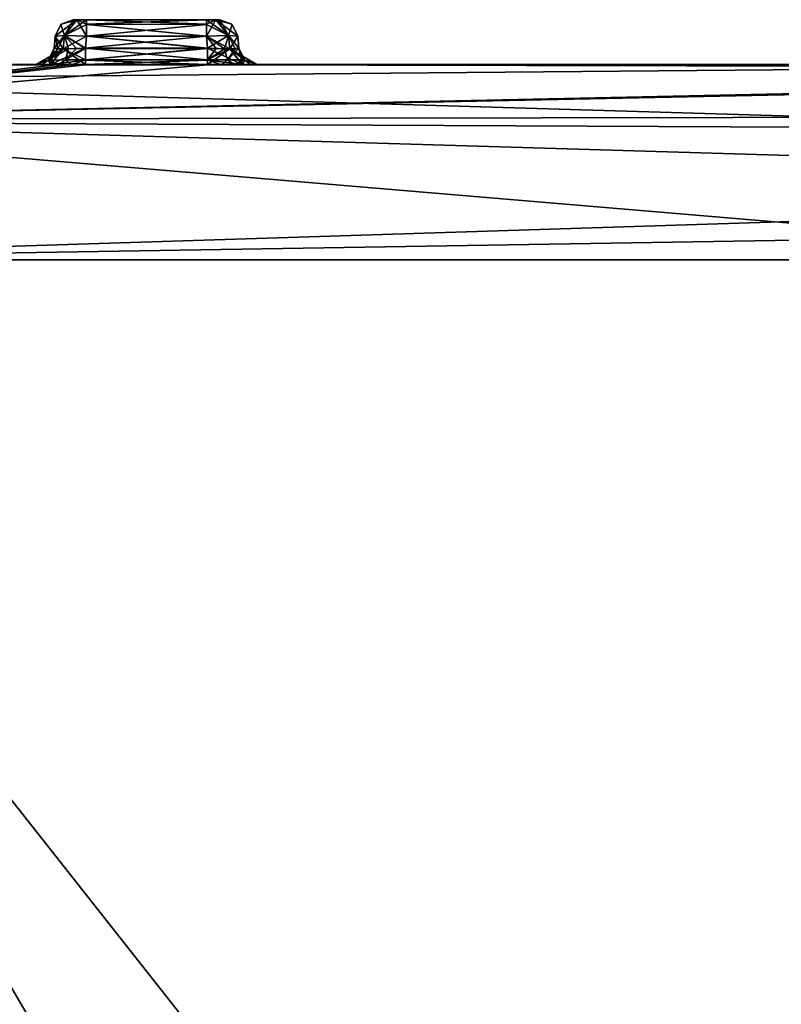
# Model space of a CAD drawing. Header units: inches. Extents: x -10 to 10, y -2.3 to 4.3.
# Tile 627 of 656: x -3.9 to -3.1, y 1.8 to 2.8. Entities that reach past the tile are written whole.
import ezdxf

# ---------------------------------------------------------------- set-up
doc = ezdxf.new("R2010")
doc.units = ezdxf.units.IN
doc.header["$LTSCALE"] = 65.185185
doc.header["$MEASUREMENT"] = 0
for name, color, linetype in [('11522', 7, 'CONTINUOUS'), ('11530', 7, 'CONTINUOUS'), ('11680', 7, 'CONTINUOUS'), ('11790', 7, 'CONTINUOUS'), ('11798', 7, 'CONTINUOUS'), ('11799', 7, 'CONTINUOUS'), ('11800', 7, 'CONTINUOUS'), ('11801', 7, 'CONTINUOUS'), ('11802', 7, 'CONTINUOUS'), ('11803', 7, 'CONTINUOUS'), ('11804', 7, 'CONTINUOUS'), ('11805', 7, 'CONTINUOUS'), ('11806', 7, 'CONTINUOUS'), ('11807', 7, 'CONTINUOUS'), ('11808', 7, 'CONTINUOUS'), ('11809', 7, 'CONTINUOUS'), ('11810', 7, 'CONTINUOUS'), ('11811', 7, 'CONTINUOUS'), ('11812', 7, 'CONTINUOUS'), ('11813', 7, 'CONTINUOUS'), ('11814', 7, 'CONTINUOUS'), ('11815', 7, 'CONTINUOUS'), ('11816', 7, 'CONTINUOUS'), ('11817', 7, 'CONTINUOUS'), ('11818', 7, 'CONTINUOUS'), ('11819', 7, 'CONTINUOUS'), ('11820', 7, 'CONTINUOUS'), ('11821', 7, 'CONTINUOUS'), ('11822', 7, 'CONTINUOUS'), ('11823', 7, 'CONTINUOUS'), ('11824', 7, 'CONTINUOUS'), ('11825', 7, 'CONTINUOUS'), ('12071', 7, 'CONTINUOUS'), ('12072', 7, 'CONTINUOUS'), ('12073', 7, 'CONTINUOUS'), ('12074', 7, 'CONTINUOUS'), ('12075', 7, 'CONTINUOUS'), ('12076', 7, 'CONTINUOUS'), ('12077', 7, 'CONTINUOUS'), ('12078', 7, 'CONTINUOUS'), ('12079', 7, 'CONTINUOUS'), ('12080', 7, 'CONTINUOUS'), ('12081', 7, 'CONTINUOUS'), ('12082', 7, 'CONTINUOUS'), ('12083', 7, 'CONTINUOUS'), ('12084', 7, 'CONTINUOUS'), ('12085', 7, 'CONTINUOUS'), ('12086', 7, 'CONTINUOUS'), ('12087', 7, 'CONTINUOUS'), ('12088', 7, 'CONTINUOUS'), ('12089', 7, 'CONTINUOUS'), ('12090', 7, 'CONTINUOUS'), ('12091', 7, 'CONTINUOUS'), ('12092', 7, 'CONTINUOUS'), ('12093', 7, 'CONTINUOUS'), ('12094', 7, 'CONTINUOUS'), ('12095', 7, 'CONTINUOUS')]:
    doc.layers.add(name, color=color, linetype=linetype)

msp = doc.modelspace()

# ---------------------------------------------------------------- linework, layer by layer
at = {"layer": '11522', "linetype": 'Continuous'}
for points in [[(-3.6346, 0.2565, 5.4199), (-4.3994, 2.5779, 5.501), (-3.6154, 0.2565, 5.4199), (-3.6346, 0.2565, 5.4199)], [(-3.6154, 0.2565, 5.4199), (-4.3994, 2.5779, 5.501), (-3.4072, 0.1723, 5.417), (-3.6154, 0.2565, 5.4199)], [(-3.9343, -0.0331, 5.4098), (-4.3994, 2.5779, 5.501), (-3.8428, 0.1723, 5.417), (-3.9343, -0.0331, 5.4098)], [(-3.8428, 0.1723, 5.417), (-4.3994, 2.5779, 5.501), (-3.6346, 0.2565, 5.4199), (-3.8428, 0.1723, 5.417)], [(-4.3994, 2.5779, 5.501), (-2.6777, -0.3617, 5.3984), (-3.4072, 0.1723, 5.417), (-4.3994, 2.5779, 5.501)], [(-2.575, 2.5779, 5.501), (-2.6777, -0.3617, 5.3984), (-4.3994, 2.5779, 5.501), (-2.575, 2.5779, 5.501)]]:
    msp.add_3dface(points, dxfattribs=at)
at = {"layer": '11530', "linetype": 'Continuous'}
for points in [[(-4.3993, 2.795, 5.7259), (-2.5658, 2.7937, 5.7015), (-4.3994, 2.7776, 5.639), (-4.3993, 2.795, 5.7259)], [(-2.5658, 2.7937, 5.7015), (-2.5688, 2.7232, 5.561), (-4.3994, 2.7776, 5.639), (-2.5658, 2.7937, 5.7015)], [(-2.5647, 2.795, 5.7259), (-2.5655, 2.7947, 5.7137), (-4.3993, 2.795, 5.7259), (-2.5647, 2.795, 5.7259)], [(-2.5655, 2.7947, 5.7137), (-2.5658, 2.7937, 5.7015), (-4.3993, 2.795, 5.7259), (-2.5655, 2.7947, 5.7137)], [(-4.3994, 2.7776, 5.639), (-2.5688, 2.7232, 5.561), (-4.3994, 2.7318, 5.5695), (-4.3994, 2.7776, 5.639)], [(-2.5688, 2.7232, 5.561), (-2.575, 2.5779, 5.501), (-4.3994, 2.7318, 5.5695), (-2.5688, 2.7232, 5.561)], [(-2.575, 2.5779, 5.501), (-4.3994, 2.5779, 5.501), (-4.3994, 2.7318, 5.5695), (-2.575, 2.5779, 5.501)]]:
    msp.add_3dface(points, dxfattribs=at)
at = {"layer": '11680', "linetype": 'Continuous'}
for points in [[(-3.8724, 2.795, 9.3241), (-3.8909, 2.795, 9.3043), (-4.3993, 2.795, 9.3241), (-3.8724, 2.795, 9.3241)], [(-3.8909, 2.795, 9.3043), (-3.8977, 2.795, 9.2779), (-4.3993, 2.795, 9.3241), (-3.8909, 2.795, 9.3043)], [(-3.8977, 2.795, 8.5221), (-4.3993, 2.795, 5.7259), (-3.8977, 2.795, 8.5379), (-3.8977, 2.795, 8.5221)], [(-3.8816, 2.795, 8.4833), (-4.3993, 2.795, 5.7259), (-3.8977, 2.795, 8.5221), (-3.8816, 2.795, 8.4833)], [(-3.8429, 2.795, 8.4673), (-4.3993, 2.795, 5.7259), (-3.8816, 2.795, 8.4833), (-3.8429, 2.795, 8.4673)], [(-3.6683, 2.795, 8.4834), (-4.3993, 2.795, 5.7259), (-3.7071, 2.795, 8.4673), (-3.6683, 2.795, 8.4834)], [(-3.6523, 2.795, 8.5221), (-4.3993, 2.795, 5.7259), (-3.6683, 2.795, 8.4834), (-3.6523, 2.795, 8.5221)], [(-4.3993, 2.795, 5.7259), (-3.8977, 2.795, 9.2621), (-3.8977, 2.795, 8.5379), (-4.3993, 2.795, 5.7259)], [(-3.8977, 2.795, 9.2779), (-4.3993, 2.795, 5.7259), (-4.3993, 2.795, 9.3241), (-3.8977, 2.795, 9.2779)], [(-3.8977, 2.795, 9.2621), (-4.3993, 2.795, 5.7259), (-3.8977, 2.795, 9.2779), (-3.8977, 2.795, 9.2621)], [(-3.7071, 2.795, 8.4673), (-4.3993, 2.795, 5.7259), (-3.8429, 2.795, 8.4673), (-3.7071, 2.795, 8.4673)], [(-2.5647, 2.795, 5.7259), (-4.3993, 2.795, 5.7259), (-3.6523, 2.795, 8.5221), (-2.5647, 2.795, 5.7259)], [(-3.8977, 2.795, 8.5379), (-3.8816, 2.795, 9.2233), (-3.8817, 2.795, 8.5766), (-3.8977, 2.795, 8.5379)], [(-3.8977, 2.795, 9.2621), (-3.8816, 2.795, 9.2233), (-3.8977, 2.795, 8.5379), (-3.8977, 2.795, 9.2621)], [(-3.8817, 2.795, 8.5766), (-3.8429, 2.795, 9.2073), (-3.8429, 2.795, 8.5927), (-3.8817, 2.795, 8.5766)], [(-3.8816, 2.795, 9.2233), (-3.8429, 2.795, 9.2073), (-3.8817, 2.795, 8.5766), (-3.8816, 2.795, 9.2233)], [(-3.8429, 2.795, 8.5927), (-3.7071, 2.795, 9.2073), (-3.7071, 2.795, 8.5927), (-3.8429, 2.795, 8.5927)], [(-3.8429, 2.795, 9.2073), (-3.7071, 2.795, 9.2073), (-3.8429, 2.795, 8.5927), (-3.8429, 2.795, 9.2073)], [(-3.7071, 2.795, 8.5927), (-3.6683, 2.795, 9.2234), (-3.6684, 2.795, 8.5767), (-3.7071, 2.795, 8.5927)], [(-3.7071, 2.795, 9.2073), (-3.6683, 2.795, 9.2234), (-3.7071, 2.795, 8.5927), (-3.7071, 2.795, 9.2073)], [(-3.6776, 2.795, 9.3241), (-1.6839, 2.795, 9.3241), (-3.6591, 2.795, 9.3043), (-3.6776, 2.795, 9.3241)], [(-3.6523, 2.795, 9.2621), (-3.6523, 2.795, 8.5379), (-3.6684, 2.795, 8.5767), (-3.6523, 2.795, 9.2621)], [(-3.6683, 2.795, 9.2234), (-3.6523, 2.795, 9.2621), (-3.6684, 2.795, 8.5767), (-3.6683, 2.795, 9.2234)], [(-3.6591, 2.795, 9.3043), (-1.6839, 2.795, 9.3241), (-3.6523, 2.795, 9.2779), (-3.6591, 2.795, 9.3043)], [(-3.6523, 2.795, 8.5379), (-1.6839, 2.795, 9.3241), (-3.6523, 2.795, 8.5221), (-3.6523, 2.795, 8.5379)], [(-3.6523, 2.795, 9.2621), (-1.6839, 2.795, 9.3241), (-3.6523, 2.795, 8.5379), (-3.6523, 2.795, 9.2621)], [(-3.6523, 2.795, 9.2779), (-1.6839, 2.795, 9.3241), (-3.6523, 2.795, 9.2621), (-3.6523, 2.795, 9.2779)], [(-1.6839, 2.795, 9.3241), (-2.5647, 2.795, 5.7259), (-3.6523, 2.795, 8.5221), (-1.6839, 2.795, 9.3241)]]:
    msp.add_3dface(points, dxfattribs=at)
at = {"layer": '11790', "linetype": 'Continuous'}
for points in [[(-4.3994, 2.5779, 9.549), (-4.502, -0.3622, 9.6517), (-3.446, 1.3701, 9.5912), (-4.3994, 2.5779, 9.549)], [(-1.8665, 2.5779, 9.549), (-4.3994, 2.5779, 9.549), (-3.446, 1.3701, 9.5912), (-1.8665, 2.5779, 9.549)], [(-3.0188, 1.6828, 9.5803), (-1.8665, 2.5779, 9.549), (-3.446, 1.3701, 9.5912), (-3.0188, 1.6828, 9.5803)]]:
    msp.add_3dface(points, dxfattribs=at)
at = {"layer": '11798', "linetype": 'Continuous'}
for points in [[(-3.8724, 2.795, 9.3241), (-4.3994, 2.734, 9.4782), (-3.8583, 2.7949, 9.33), (-3.8724, 2.795, 9.3241)], [(-3.8724, 2.795, 9.3241), (-4.3993, 2.795, 9.3241), (-4.3994, 2.734, 9.4782), (-3.8724, 2.795, 9.3241)], [(-3.8429, 2.7949, 9.332), (-4.3994, 2.734, 9.4782), (-3.7071, 2.7949, 9.332), (-3.8429, 2.7949, 9.332)], [(-3.8583, 2.7949, 9.33), (-4.3994, 2.734, 9.4782), (-3.8429, 2.7949, 9.332), (-3.8583, 2.7949, 9.33)], [(-4.3994, 2.734, 9.4782), (-1.7547, 2.7907, 9.368), (-3.7071, 2.7949, 9.332), (-4.3994, 2.734, 9.4782)], [(-3.7071, 2.7949, 9.332), (-1.6839, 2.795, 9.3241), (-3.6917, 2.7949, 9.33), (-3.7071, 2.7949, 9.332)], [(-1.7547, 2.7907, 9.368), (-1.6839, 2.795, 9.3241), (-3.7071, 2.7949, 9.332), (-1.7547, 2.7907, 9.368)], [(-1.6839, 2.795, 9.3241), (-3.6776, 2.795, 9.3241), (-3.6917, 2.7949, 9.33), (-1.6839, 2.795, 9.3241)], [(-4.3994, 2.734, 9.4782), (-1.7678, 2.788, 9.3797), (-1.7547, 2.7907, 9.368), (-4.3994, 2.734, 9.4782)], [(-4.3994, 2.734, 9.4782), (-1.8468, 2.7385, 9.4733), (-1.7678, 2.788, 9.3797), (-4.3994, 2.734, 9.4782)], [(-4.3994, 2.734, 9.4782), (-1.8683, 2.6585, 9.531), (-1.8468, 2.7385, 9.4733), (-4.3994, 2.734, 9.4782)], [(-4.3994, 2.734, 9.4782), (-4.3994, 2.5779, 9.549), (-1.8683, 2.6585, 9.531), (-4.3994, 2.734, 9.4782)], [(-4.3994, 2.5779, 9.549), (-1.867, 2.619, 9.5437), (-1.8683, 2.6585, 9.531), (-4.3994, 2.5779, 9.549)], [(-4.3994, 2.5779, 9.549), (-1.8665, 2.5779, 9.549), (-1.867, 2.619, 9.5437), (-4.3994, 2.5779, 9.549)]]:
    msp.add_3dface(points, dxfattribs=at)
at = {"layer": '11799', "linetype": 'Continuous'}
for points in [[(-3.8527, 2.8128, 9.3114), (-3.8652, 2.8002, 9.3128), (-3.8429, 2.8131, 9.3128), (-3.8527, 2.8128, 9.3114)], [(-3.8429, 2.8131, 9.3128), (-3.8652, 2.8002, 9.3128), (-3.8429, 2.8005, 9.3188), (-3.8429, 2.8131, 9.3128)], [(-3.8617, 2.8126, 9.3074), (-3.8652, 2.8002, 9.3128), (-3.8527, 2.8128, 9.3114), (-3.8617, 2.8126, 9.3074)], [(-3.8724, 2.795, 9.3241), (-3.8583, 2.7949, 9.33), (-3.8652, 2.8002, 9.3128), (-3.8724, 2.795, 9.3241)], [(-3.8652, 2.8002, 9.3128), (-3.8583, 2.7949, 9.33), (-3.8429, 2.8005, 9.3188), (-3.8652, 2.8002, 9.3128)], [(-3.8583, 2.7949, 9.33), (-3.8429, 2.7949, 9.332), (-3.8429, 2.8005, 9.3188), (-3.8583, 2.7949, 9.33)]]:
    msp.add_3dface(points, dxfattribs=at)
at = {"layer": '11800', "linetype": 'Continuous'}
for points in [[(-3.8778, 2.8133, 9.2779), (-3.8844, 2.8001, 9.2779), (-3.8735, 2.8126, 9.2948), (-3.8778, 2.8133, 9.2779)], [(-3.8652, 2.8002, 9.3128), (-3.8617, 2.8126, 9.3074), (-3.8844, 2.8001, 9.2779), (-3.8652, 2.8002, 9.3128)], [(-3.8844, 2.8001, 9.2779), (-3.8617, 2.8126, 9.3074), (-3.8735, 2.8126, 9.2948), (-3.8844, 2.8001, 9.2779)], [(-3.8977, 2.795, 9.2779), (-3.8909, 2.795, 9.3043), (-3.8844, 2.8001, 9.2779), (-3.8977, 2.795, 9.2779)], [(-3.8909, 2.795, 9.3043), (-3.8724, 2.795, 9.3241), (-3.8844, 2.8001, 9.2779), (-3.8909, 2.795, 9.3043)], [(-3.8724, 2.795, 9.3241), (-3.8652, 2.8002, 9.3128), (-3.8844, 2.8001, 9.2779), (-3.8724, 2.795, 9.3241)]]:
    msp.add_3dface(points, dxfattribs=at)
at = {"layer": '11801', "linetype": 'Continuous'}
for points in [[(-3.8844, 2.8001, 9.2779), (-3.8778, 2.8133, 9.2779), (-3.884, 2.8004, 9.2621), (-3.8844, 2.8001, 9.2779)], [(-3.884, 2.8004, 9.2621), (-3.8778, 2.8133, 9.2779), (-3.8778, 2.8133, 9.2621), (-3.884, 2.8004, 9.2621)], [(-3.8977, 2.795, 9.2621), (-3.8844, 2.8001, 9.2779), (-3.884, 2.8004, 9.2621), (-3.8977, 2.795, 9.2621)], [(-3.8977, 2.795, 9.2621), (-3.8977, 2.795, 9.2779), (-3.8844, 2.8001, 9.2779), (-3.8977, 2.795, 9.2621)]]:
    msp.add_3dface(points, dxfattribs=at)
at = {"layer": '11802', "linetype": 'Continuous'}
for points in [[(-3.8977, 2.795, 9.2621), (-3.884, 2.8004, 9.2621), (-3.8676, 2.8126, 9.2373), (-3.8977, 2.795, 9.2621)], [(-3.8816, 2.795, 9.2233), (-3.8977, 2.795, 9.2621), (-3.8676, 2.8126, 9.2373), (-3.8816, 2.795, 9.2233)], [(-3.884, 2.8004, 9.2621), (-3.8778, 2.8133, 9.2621), (-3.8676, 2.8126, 9.2373), (-3.884, 2.8004, 9.2621)], [(-3.8429, 2.8133, 9.2272), (-3.8816, 2.795, 9.2233), (-3.8676, 2.8126, 9.2373), (-3.8429, 2.8133, 9.2272)], [(-3.8429, 2.8001, 9.2206), (-3.8816, 2.795, 9.2233), (-3.8429, 2.8133, 9.2272), (-3.8429, 2.8001, 9.2206)], [(-3.8429, 2.795, 9.2073), (-3.8816, 2.795, 9.2233), (-3.8429, 2.8001, 9.2206), (-3.8429, 2.795, 9.2073)]]:
    msp.add_3dface(points, dxfattribs=at)
at = {"layer": '11803', "linetype": 'Continuous'}
for points in [[(-3.7071, 2.8004, 9.221), (-3.8429, 2.8133, 9.2272), (-3.7071, 2.8133, 9.2272), (-3.7071, 2.8004, 9.221)], [(-3.8429, 2.8001, 9.2206), (-3.8429, 2.8133, 9.2272), (-3.7071, 2.8004, 9.221), (-3.8429, 2.8001, 9.2206)], [(-3.7071, 2.795, 9.2073), (-3.8429, 2.8001, 9.2206), (-3.7071, 2.8004, 9.221), (-3.7071, 2.795, 9.2073)], [(-3.7071, 2.795, 9.2073), (-3.8429, 2.795, 9.2073), (-3.8429, 2.8001, 9.2206), (-3.7071, 2.795, 9.2073)]]:
    msp.add_3dface(points, dxfattribs=at)
at = {"layer": '11804', "linetype": 'Continuous'}
for points in [[(-3.7071, 2.8004, 9.221), (-3.7071, 2.8133, 9.2272), (-3.6823, 2.8126, 9.2374), (-3.7071, 2.8004, 9.221)], [(-3.7071, 2.795, 9.2073), (-3.7071, 2.8004, 9.221), (-3.6823, 2.8126, 9.2374), (-3.7071, 2.795, 9.2073)], [(-3.6683, 2.795, 9.2234), (-3.7071, 2.795, 9.2073), (-3.6823, 2.8126, 9.2374), (-3.6683, 2.795, 9.2234)], [(-3.6722, 2.8133, 9.2621), (-3.6683, 2.795, 9.2234), (-3.6823, 2.8126, 9.2374), (-3.6722, 2.8133, 9.2621)], [(-3.6656, 2.8001, 9.2621), (-3.6683, 2.795, 9.2234), (-3.6722, 2.8133, 9.2621), (-3.6656, 2.8001, 9.2621)], [(-3.6523, 2.795, 9.2621), (-3.6683, 2.795, 9.2234), (-3.6656, 2.8001, 9.2621), (-3.6523, 2.795, 9.2621)]]:
    msp.add_3dface(points, dxfattribs=at)
at = {"layer": '11805', "linetype": 'Continuous'}
for points in [[(-3.666, 2.8004, 9.2779), (-3.6722, 2.8133, 9.2621), (-3.6722, 2.8133, 9.2779), (-3.666, 2.8004, 9.2779)], [(-3.6656, 2.8001, 9.2621), (-3.6722, 2.8133, 9.2621), (-3.666, 2.8004, 9.2779), (-3.6656, 2.8001, 9.2621)], [(-3.6523, 2.795, 9.2779), (-3.6656, 2.8001, 9.2621), (-3.666, 2.8004, 9.2779), (-3.6523, 2.795, 9.2779)], [(-3.6523, 2.795, 9.2779), (-3.6523, 2.795, 9.2621), (-3.6656, 2.8001, 9.2621), (-3.6523, 2.795, 9.2779)]]:
    msp.add_3dface(points, dxfattribs=at)
at = {"layer": '11806', "linetype": 'Continuous'}
for points in [[(-3.6883, 2.8126, 9.3074), (-3.6848, 2.8002, 9.3128), (-3.6765, 2.8126, 9.2948), (-3.6883, 2.8126, 9.3074)], [(-3.6848, 2.8002, 9.3128), (-3.6722, 2.8133, 9.2779), (-3.6765, 2.8126, 9.2948), (-3.6848, 2.8002, 9.3128)], [(-3.666, 2.8004, 9.2779), (-3.6722, 2.8133, 9.2779), (-3.6848, 2.8002, 9.3128), (-3.666, 2.8004, 9.2779)], [(-3.6776, 2.795, 9.3241), (-3.666, 2.8004, 9.2779), (-3.6848, 2.8002, 9.3128), (-3.6776, 2.795, 9.3241)], [(-3.6776, 2.795, 9.3241), (-3.6591, 2.795, 9.3043), (-3.666, 2.8004, 9.2779), (-3.6776, 2.795, 9.3241)], [(-3.6591, 2.795, 9.3043), (-3.6523, 2.795, 9.2779), (-3.666, 2.8004, 9.2779), (-3.6591, 2.795, 9.3043)]]:
    msp.add_3dface(points, dxfattribs=at)
at = {"layer": '11807', "linetype": 'Continuous'}
for points in [[(-3.7071, 2.8131, 9.3128), (-3.7071, 2.8002, 9.3191), (-3.6973, 2.8128, 9.3114), (-3.7071, 2.8131, 9.3128)], [(-3.7071, 2.8002, 9.3191), (-3.6883, 2.8126, 9.3074), (-3.6973, 2.8128, 9.3114), (-3.7071, 2.8002, 9.3191)], [(-3.6848, 2.8002, 9.3128), (-3.6883, 2.8126, 9.3074), (-3.7071, 2.8002, 9.3191), (-3.6848, 2.8002, 9.3128)], [(-3.6917, 2.7949, 9.33), (-3.6848, 2.8002, 9.3128), (-3.7071, 2.8002, 9.3191), (-3.6917, 2.7949, 9.33)], [(-3.7071, 2.7949, 9.332), (-3.6917, 2.7949, 9.33), (-3.7071, 2.8002, 9.3191), (-3.7071, 2.7949, 9.332)], [(-3.6917, 2.7949, 9.33), (-3.6776, 2.795, 9.3241), (-3.6848, 2.8002, 9.3128), (-3.6917, 2.7949, 9.33)]]:
    msp.add_3dface(points, dxfattribs=at)
at = {"layer": '11808', "linetype": 'Continuous'}
for points in [[(-3.8429, 2.8131, 9.3128), (-3.8429, 2.8005, 9.3188), (-3.7071, 2.8131, 9.3128), (-3.8429, 2.8131, 9.3128)], [(-3.8429, 2.8005, 9.3188), (-3.7071, 2.8002, 9.3191), (-3.7071, 2.8131, 9.3128), (-3.8429, 2.8005, 9.3188)], [(-3.8429, 2.8005, 9.3188), (-3.8429, 2.7949, 9.332), (-3.7071, 2.8002, 9.3191), (-3.8429, 2.8005, 9.3188)], [(-3.8429, 2.7949, 9.332), (-3.7071, 2.7949, 9.332), (-3.7071, 2.8002, 9.3191), (-3.8429, 2.7949, 9.332)]]:
    msp.add_3dface(points, dxfattribs=at)
at = {"layer": '11809', "linetype": 'Continuous'}
for points in [[(-3.8429, 2.8131, 9.3128), (-3.7071, 2.8131, 9.3128), (-3.8417, 2.8267, 9.3116), (-3.8429, 2.8131, 9.3128)], [(-3.7071, 2.8131, 9.3128), (-3.7083, 2.8267, 9.3116), (-3.8417, 2.8267, 9.3116), (-3.7071, 2.8131, 9.3128)]]:
    msp.add_3dface(points, dxfattribs=at)
at = {"layer": '11810', "linetype": 'Continuous'}
for points in [[(-3.7083, 2.8396, 9.3054), (-3.7083, 2.845, 9.2917), (-3.8417, 2.8399, 9.305), (-3.7083, 2.8396, 9.3054)], [(-3.7083, 2.845, 9.2917), (-3.8417, 2.845, 9.2917), (-3.8417, 2.8399, 9.305), (-3.7083, 2.845, 9.2917)], [(-3.8417, 2.8267, 9.3116), (-3.7083, 2.8396, 9.3054), (-3.8417, 2.8399, 9.305), (-3.8417, 2.8267, 9.3116)], [(-3.8417, 2.8267, 9.3116), (-3.7083, 2.8267, 9.3116), (-3.7083, 2.8396, 9.3054), (-3.8417, 2.8267, 9.3116)]]:
    msp.add_3dface(points, dxfattribs=at)
at = {"layer": '11811', "linetype": 'Continuous'}
for points in [[(-3.8567, 2.845, 9.2633), (-3.8523, 2.845, 9.2873), (-3.8523, 2.845, 9.2527), (-3.8567, 2.845, 9.2633)], [(-3.8567, 2.845, 9.2767), (-3.8523, 2.845, 9.2873), (-3.8567, 2.845, 9.2633), (-3.8567, 2.845, 9.2767)], [(-3.8523, 2.845, 9.2873), (-3.8417, 2.845, 9.2917), (-3.8523, 2.845, 9.2527), (-3.8523, 2.845, 9.2873)], [(-3.8523, 2.845, 9.2527), (-3.8417, 2.845, 9.2917), (-3.8417, 2.845, 9.2483), (-3.8523, 2.845, 9.2527)], [(-3.8417, 2.845, 9.2483), (-3.7083, 2.845, 9.2917), (-3.7083, 2.845, 9.2483), (-3.8417, 2.845, 9.2483)], [(-3.8417, 2.845, 9.2917), (-3.7083, 2.845, 9.2917), (-3.8417, 2.845, 9.2483), (-3.8417, 2.845, 9.2917)], [(-3.7083, 2.845, 9.2483), (-3.6977, 2.845, 9.2873), (-3.6977, 2.845, 9.2527), (-3.7083, 2.845, 9.2483)], [(-3.7083, 2.845, 9.2917), (-3.6977, 2.845, 9.2873), (-3.7083, 2.845, 9.2483), (-3.7083, 2.845, 9.2917)], [(-3.6977, 2.845, 9.2527), (-3.6933, 2.845, 9.2767), (-3.6933, 2.845, 9.2633), (-3.6977, 2.845, 9.2527)], [(-3.6977, 2.845, 9.2873), (-3.6933, 2.845, 9.2767), (-3.6977, 2.845, 9.2527), (-3.6977, 2.845, 9.2873)]]:
    msp.add_3dface(points, dxfattribs=at)
at = {"layer": '11812', "linetype": 'Continuous'}
for points in [[(-3.6977, 2.845, 9.2873), (-3.7083, 2.845, 9.2917), (-3.6837, 2.8275, 9.3013), (-3.6977, 2.845, 9.2873)], [(-3.7083, 2.845, 9.2917), (-3.7083, 2.8396, 9.3054), (-3.6837, 2.8275, 9.3013), (-3.7083, 2.845, 9.2917)], [(-3.7083, 2.8396, 9.3054), (-3.7083, 2.8267, 9.3116), (-3.6837, 2.8275, 9.3013), (-3.7083, 2.8396, 9.3054)], [(-3.6734, 2.8267, 9.2767), (-3.6977, 2.845, 9.2873), (-3.6837, 2.8275, 9.3013), (-3.6734, 2.8267, 9.2767)], [(-3.68, 2.8399, 9.2767), (-3.6977, 2.845, 9.2873), (-3.6734, 2.8267, 9.2767), (-3.68, 2.8399, 9.2767)], [(-3.6933, 2.845, 9.2767), (-3.6977, 2.845, 9.2873), (-3.68, 2.8399, 9.2767), (-3.6933, 2.845, 9.2767)]]:
    msp.add_3dface(points, dxfattribs=at)
at = {"layer": '11813', "linetype": 'Continuous'}
for points in [[(-3.6933, 2.845, 9.2633), (-3.68, 2.8399, 9.2767), (-3.6796, 2.8396, 9.2633), (-3.6933, 2.845, 9.2633)], [(-3.6933, 2.845, 9.2633), (-3.6933, 2.845, 9.2767), (-3.68, 2.8399, 9.2767), (-3.6933, 2.845, 9.2633)], [(-3.68, 2.8399, 9.2767), (-3.6734, 2.8267, 9.2767), (-3.6796, 2.8396, 9.2633), (-3.68, 2.8399, 9.2767)], [(-3.6796, 2.8396, 9.2633), (-3.6734, 2.8267, 9.2767), (-3.6734, 2.8267, 9.2633), (-3.6796, 2.8396, 9.2633)]]:
    msp.add_3dface(points, dxfattribs=at)
at = {"layer": '11814', "linetype": 'Continuous'}
for points in [[(-3.7083, 2.8399, 9.235), (-3.6977, 2.845, 9.2527), (-3.7083, 2.8267, 9.2284), (-3.7083, 2.8399, 9.235)], [(-3.7083, 2.845, 9.2483), (-3.6977, 2.845, 9.2527), (-3.7083, 2.8399, 9.235), (-3.7083, 2.845, 9.2483)], [(-3.7083, 2.8267, 9.2284), (-3.6977, 2.845, 9.2527), (-3.6837, 2.8275, 9.2387), (-3.7083, 2.8267, 9.2284)], [(-3.6977, 2.845, 9.2527), (-3.6933, 2.845, 9.2633), (-3.6837, 2.8275, 9.2387), (-3.6977, 2.845, 9.2527)], [(-3.6933, 2.845, 9.2633), (-3.6796, 2.8396, 9.2633), (-3.6837, 2.8275, 9.2387), (-3.6933, 2.845, 9.2633)], [(-3.6796, 2.8396, 9.2633), (-3.6734, 2.8267, 9.2633), (-3.6837, 2.8275, 9.2387), (-3.6796, 2.8396, 9.2633)]]:
    msp.add_3dface(points, dxfattribs=at)
at = {"layer": '11815', "linetype": 'Continuous'}
for points in [[(-3.8417, 2.845, 9.2483), (-3.7083, 2.8399, 9.235), (-3.8417, 2.8396, 9.2346), (-3.8417, 2.845, 9.2483)], [(-3.8417, 2.845, 9.2483), (-3.7083, 2.845, 9.2483), (-3.7083, 2.8399, 9.235), (-3.8417, 2.845, 9.2483)], [(-3.7083, 2.8399, 9.235), (-3.7083, 2.8267, 9.2284), (-3.8417, 2.8396, 9.2346), (-3.7083, 2.8399, 9.235)], [(-3.8417, 2.8396, 9.2346), (-3.7083, 2.8267, 9.2284), (-3.8417, 2.8267, 9.2284), (-3.8417, 2.8396, 9.2346)]]:
    msp.add_3dface(points, dxfattribs=at)
at = {"layer": '11816', "linetype": 'Continuous'}
for points in [[(-3.8766, 2.8267, 9.2633), (-3.8523, 2.845, 9.2527), (-3.8663, 2.8275, 9.2387), (-3.8766, 2.8267, 9.2633)], [(-3.87, 2.8399, 9.2633), (-3.8523, 2.845, 9.2527), (-3.8766, 2.8267, 9.2633), (-3.87, 2.8399, 9.2633)], [(-3.8567, 2.845, 9.2633), (-3.8523, 2.845, 9.2527), (-3.87, 2.8399, 9.2633), (-3.8567, 2.845, 9.2633)], [(-3.8417, 2.845, 9.2483), (-3.8417, 2.8396, 9.2346), (-3.8663, 2.8275, 9.2387), (-3.8417, 2.845, 9.2483)], [(-3.8523, 2.845, 9.2527), (-3.8417, 2.845, 9.2483), (-3.8663, 2.8275, 9.2387), (-3.8523, 2.845, 9.2527)], [(-3.8417, 2.8396, 9.2346), (-3.8417, 2.8267, 9.2284), (-3.8663, 2.8275, 9.2387), (-3.8417, 2.8396, 9.2346)]]:
    msp.add_3dface(points, dxfattribs=at)
at = {"layer": '11817', "linetype": 'Continuous'}
for points in [[(-3.87, 2.8399, 9.2633), (-3.8766, 2.8267, 9.2633), (-3.8704, 2.8396, 9.2767), (-3.87, 2.8399, 9.2633)], [(-3.8704, 2.8396, 9.2767), (-3.8766, 2.8267, 9.2633), (-3.8766, 2.8267, 9.2767), (-3.8704, 2.8396, 9.2767)], [(-3.8567, 2.845, 9.2767), (-3.87, 2.8399, 9.2633), (-3.8704, 2.8396, 9.2767), (-3.8567, 2.845, 9.2767)], [(-3.8567, 2.845, 9.2767), (-3.8567, 2.845, 9.2633), (-3.87, 2.8399, 9.2633), (-3.8567, 2.845, 9.2767)]]:
    msp.add_3dface(points, dxfattribs=at)
at = {"layer": '11818', "linetype": 'Continuous'}
for points in [[(-3.8704, 2.8396, 9.2767), (-3.8766, 2.8267, 9.2767), (-3.8663, 2.8275, 9.3013), (-3.8704, 2.8396, 9.2767)], [(-3.8567, 2.845, 9.2767), (-3.8704, 2.8396, 9.2767), (-3.8663, 2.8275, 9.3013), (-3.8567, 2.845, 9.2767)], [(-3.8523, 2.845, 9.2873), (-3.8567, 2.845, 9.2767), (-3.8663, 2.8275, 9.3013), (-3.8523, 2.845, 9.2873)], [(-3.8417, 2.8267, 9.3116), (-3.8523, 2.845, 9.2873), (-3.8663, 2.8275, 9.3013), (-3.8417, 2.8267, 9.3116)], [(-3.8417, 2.8399, 9.305), (-3.8417, 2.845, 9.2917), (-3.8523, 2.845, 9.2873), (-3.8417, 2.8399, 9.305)], [(-3.8417, 2.8267, 9.3116), (-3.8417, 2.8399, 9.305), (-3.8523, 2.845, 9.2873), (-3.8417, 2.8267, 9.3116)]]:
    msp.add_3dface(points, dxfattribs=at)
at = {"layer": '11819', "linetype": 'Continuous'}
for points in [[(-3.8778, 2.8133, 9.2779), (-3.8735, 2.8126, 9.2948), (-3.8766, 2.8267, 9.2767), (-3.8778, 2.8133, 9.2779)], [(-3.8766, 2.8267, 9.2767), (-3.8735, 2.8126, 9.2948), (-3.8663, 2.8275, 9.3013), (-3.8766, 2.8267, 9.2767)], [(-3.8735, 2.8126, 9.2948), (-3.8617, 2.8126, 9.3074), (-3.8663, 2.8275, 9.3013), (-3.8735, 2.8126, 9.2948)], [(-3.8429, 2.8131, 9.3128), (-3.8417, 2.8267, 9.3116), (-3.8663, 2.8275, 9.3013), (-3.8429, 2.8131, 9.3128)], [(-3.8617, 2.8126, 9.3074), (-3.8527, 2.8128, 9.3114), (-3.8663, 2.8275, 9.3013), (-3.8617, 2.8126, 9.3074)], [(-3.8527, 2.8128, 9.3114), (-3.8429, 2.8131, 9.3128), (-3.8663, 2.8275, 9.3013), (-3.8527, 2.8128, 9.3114)]]:
    msp.add_3dface(points, dxfattribs=at)
at = {"layer": '11820', "linetype": 'Continuous'}
for points in [[(-3.8778, 2.8133, 9.2621), (-3.8778, 2.8133, 9.2779), (-3.8766, 2.8267, 9.2633), (-3.8778, 2.8133, 9.2621)], [(-3.8766, 2.8267, 9.2633), (-3.8778, 2.8133, 9.2779), (-3.8766, 2.8267, 9.2767), (-3.8766, 2.8267, 9.2633)]]:
    msp.add_3dface(points, dxfattribs=at)
at = {"layer": '11821', "linetype": 'Continuous'}
for points in [[(-3.8676, 2.8126, 9.2373), (-3.8778, 2.8133, 9.2621), (-3.8663, 2.8275, 9.2387), (-3.8676, 2.8126, 9.2373)], [(-3.8778, 2.8133, 9.2621), (-3.8766, 2.8267, 9.2633), (-3.8663, 2.8275, 9.2387), (-3.8778, 2.8133, 9.2621)], [(-3.8417, 2.8267, 9.2284), (-3.8676, 2.8126, 9.2373), (-3.8663, 2.8275, 9.2387), (-3.8417, 2.8267, 9.2284)], [(-3.8429, 2.8133, 9.2272), (-3.8676, 2.8126, 9.2373), (-3.8417, 2.8267, 9.2284), (-3.8429, 2.8133, 9.2272)]]:
    msp.add_3dface(points, dxfattribs=at)
at = {"layer": '11822', "linetype": 'Continuous'}
for points in [[(-3.7071, 2.8133, 9.2272), (-3.8429, 2.8133, 9.2272), (-3.7083, 2.8267, 9.2284), (-3.7071, 2.8133, 9.2272)], [(-3.7083, 2.8267, 9.2284), (-3.8429, 2.8133, 9.2272), (-3.8417, 2.8267, 9.2284), (-3.7083, 2.8267, 9.2284)]]:
    msp.add_3dface(points, dxfattribs=at)
at = {"layer": '11823', "linetype": 'Continuous'}
for points in [[(-3.7071, 2.8133, 9.2272), (-3.7083, 2.8267, 9.2284), (-3.6837, 2.8275, 9.2387), (-3.7071, 2.8133, 9.2272)], [(-3.6823, 2.8126, 9.2374), (-3.7071, 2.8133, 9.2272), (-3.6837, 2.8275, 9.2387), (-3.6823, 2.8126, 9.2374)], [(-3.6734, 2.8267, 9.2633), (-3.6823, 2.8126, 9.2374), (-3.6837, 2.8275, 9.2387), (-3.6734, 2.8267, 9.2633)], [(-3.6722, 2.8133, 9.2621), (-3.6823, 2.8126, 9.2374), (-3.6734, 2.8267, 9.2633), (-3.6722, 2.8133, 9.2621)]]:
    msp.add_3dface(points, dxfattribs=at)
at = {"layer": '11824', "linetype": 'Continuous'}
for points in [[(-3.6734, 2.8267, 9.2767), (-3.6722, 2.8133, 9.2621), (-3.6734, 2.8267, 9.2633), (-3.6734, 2.8267, 9.2767)], [(-3.6722, 2.8133, 9.2779), (-3.6722, 2.8133, 9.2621), (-3.6734, 2.8267, 9.2767), (-3.6722, 2.8133, 9.2779)]]:
    msp.add_3dface(points, dxfattribs=at)
at = {"layer": '11825', "linetype": 'Continuous'}
for points in [[(-3.7083, 2.8267, 9.3116), (-3.6883, 2.8126, 9.3074), (-3.6837, 2.8275, 9.3013), (-3.7083, 2.8267, 9.3116)], [(-3.7071, 2.8131, 9.3128), (-3.6973, 2.8128, 9.3114), (-3.7083, 2.8267, 9.3116), (-3.7071, 2.8131, 9.3128)], [(-3.6973, 2.8128, 9.3114), (-3.6883, 2.8126, 9.3074), (-3.7083, 2.8267, 9.3116), (-3.6973, 2.8128, 9.3114)], [(-3.6883, 2.8126, 9.3074), (-3.6765, 2.8126, 9.2948), (-3.6837, 2.8275, 9.3013), (-3.6883, 2.8126, 9.3074)], [(-3.6722, 2.8133, 9.2779), (-3.6734, 2.8267, 9.2767), (-3.6837, 2.8275, 9.3013), (-3.6722, 2.8133, 9.2779)], [(-3.6765, 2.8126, 9.2948), (-3.6722, 2.8133, 9.2779), (-3.6837, 2.8275, 9.3013), (-3.6765, 2.8126, 9.2948)]]:
    msp.add_3dface(points, dxfattribs=at)
at = {"layer": '12071', "linetype": 'Continuous'}
for points in [[(-3.7071, 2.8001, 8.5794), (-3.6684, 2.795, 8.5767), (-3.7071, 2.8133, 8.5728), (-3.7071, 2.8001, 8.5794)], [(-3.7071, 2.8133, 8.5728), (-3.6684, 2.795, 8.5767), (-3.6824, 2.8126, 8.5627), (-3.7071, 2.8133, 8.5728)], [(-3.6722, 2.8133, 8.5379), (-3.6824, 2.8126, 8.5627), (-3.666, 2.8004, 8.5379), (-3.6722, 2.8133, 8.5379)], [(-3.6824, 2.8126, 8.5627), (-3.6523, 2.795, 8.5379), (-3.666, 2.8004, 8.5379), (-3.6824, 2.8126, 8.5627)], [(-3.6684, 2.795, 8.5767), (-3.6523, 2.795, 8.5379), (-3.6824, 2.8126, 8.5627), (-3.6684, 2.795, 8.5767)], [(-3.7071, 2.795, 8.5927), (-3.6684, 2.795, 8.5767), (-3.7071, 2.8001, 8.5794), (-3.7071, 2.795, 8.5927)]]:
    msp.add_3dface(points, dxfattribs=at)
at = {"layer": '12072', "linetype": 'Continuous'}
for points in [[(-3.7071, 2.8001, 8.5794), (-3.7071, 2.8133, 8.5728), (-3.8429, 2.8004, 8.579), (-3.7071, 2.8001, 8.5794)], [(-3.8429, 2.8004, 8.579), (-3.7071, 2.8133, 8.5728), (-3.8429, 2.8133, 8.5728), (-3.8429, 2.8004, 8.579)], [(-3.8429, 2.795, 8.5927), (-3.7071, 2.8001, 8.5794), (-3.8429, 2.8004, 8.579), (-3.8429, 2.795, 8.5927)], [(-3.8429, 2.795, 8.5927), (-3.7071, 2.795, 8.5927), (-3.7071, 2.8001, 8.5794), (-3.8429, 2.795, 8.5927)]]:
    msp.add_3dface(points, dxfattribs=at)
at = {"layer": '12073', "linetype": 'Continuous'}
for points in [[(-3.8844, 2.8001, 8.5379), (-3.8817, 2.795, 8.5766), (-3.8778, 2.8133, 8.5379), (-3.8844, 2.8001, 8.5379)], [(-3.8778, 2.8133, 8.5379), (-3.8817, 2.795, 8.5766), (-3.8677, 2.8126, 8.5626), (-3.8778, 2.8133, 8.5379)], [(-3.8817, 2.795, 8.5766), (-3.8429, 2.795, 8.5927), (-3.8677, 2.8126, 8.5626), (-3.8817, 2.795, 8.5766)], [(-3.8429, 2.8004, 8.579), (-3.8429, 2.8133, 8.5728), (-3.8677, 2.8126, 8.5626), (-3.8429, 2.8004, 8.579)], [(-3.8429, 2.795, 8.5927), (-3.8429, 2.8004, 8.579), (-3.8677, 2.8126, 8.5626), (-3.8429, 2.795, 8.5927)], [(-3.8977, 2.795, 8.5379), (-3.8817, 2.795, 8.5766), (-3.8844, 2.8001, 8.5379), (-3.8977, 2.795, 8.5379)]]:
    msp.add_3dface(points, dxfattribs=at)
at = {"layer": '12074', "linetype": 'Continuous'}
for points in [[(-3.8844, 2.8001, 8.5379), (-3.8778, 2.8133, 8.5379), (-3.884, 2.8004, 8.5221), (-3.8844, 2.8001, 8.5379)], [(-3.884, 2.8004, 8.5221), (-3.8778, 2.8133, 8.5379), (-3.8778, 2.8133, 8.5221), (-3.884, 2.8004, 8.5221)], [(-3.8977, 2.795, 8.5221), (-3.8844, 2.8001, 8.5379), (-3.884, 2.8004, 8.5221), (-3.8977, 2.795, 8.5221)], [(-3.8977, 2.795, 8.5221), (-3.8977, 2.795, 8.5379), (-3.8844, 2.8001, 8.5379), (-3.8977, 2.795, 8.5221)]]:
    msp.add_3dface(points, dxfattribs=at)
at = {"layer": '12075', "linetype": 'Continuous'}
for points in [[(-3.8977, 2.795, 8.5221), (-3.884, 2.8004, 8.5221), (-3.8676, 2.8126, 8.4973), (-3.8977, 2.795, 8.5221)], [(-3.8816, 2.795, 8.4833), (-3.8977, 2.795, 8.5221), (-3.8676, 2.8126, 8.4973), (-3.8816, 2.795, 8.4833)], [(-3.884, 2.8004, 8.5221), (-3.8778, 2.8133, 8.5221), (-3.8676, 2.8126, 8.4973), (-3.884, 2.8004, 8.5221)], [(-3.8429, 2.8133, 8.4872), (-3.8816, 2.795, 8.4833), (-3.8676, 2.8126, 8.4973), (-3.8429, 2.8133, 8.4872)], [(-3.8429, 2.8001, 8.4806), (-3.8816, 2.795, 8.4833), (-3.8429, 2.8133, 8.4872), (-3.8429, 2.8001, 8.4806)], [(-3.8429, 2.795, 8.4673), (-3.8816, 2.795, 8.4833), (-3.8429, 2.8001, 8.4806), (-3.8429, 2.795, 8.4673)]]:
    msp.add_3dface(points, dxfattribs=at)
at = {"layer": '12076', "linetype": 'Continuous'}
for points in [[(-3.7071, 2.8004, 8.481), (-3.8429, 2.8133, 8.4872), (-3.7071, 2.8133, 8.4872), (-3.7071, 2.8004, 8.481)], [(-3.8429, 2.8001, 8.4806), (-3.8429, 2.8133, 8.4872), (-3.7071, 2.8004, 8.481), (-3.8429, 2.8001, 8.4806)], [(-3.7071, 2.795, 8.4673), (-3.8429, 2.8001, 8.4806), (-3.7071, 2.8004, 8.481), (-3.7071, 2.795, 8.4673)], [(-3.7071, 2.795, 8.4673), (-3.8429, 2.795, 8.4673), (-3.8429, 2.8001, 8.4806), (-3.7071, 2.795, 8.4673)]]:
    msp.add_3dface(points, dxfattribs=at)
at = {"layer": '12077', "linetype": 'Continuous'}
for points in [[(-3.7071, 2.8004, 8.481), (-3.7071, 2.8133, 8.4872), (-3.6823, 2.8126, 8.4974), (-3.7071, 2.8004, 8.481)], [(-3.7071, 2.795, 8.4673), (-3.7071, 2.8004, 8.481), (-3.6823, 2.8126, 8.4974), (-3.7071, 2.795, 8.4673)], [(-3.6683, 2.795, 8.4834), (-3.7071, 2.795, 8.4673), (-3.6823, 2.8126, 8.4974), (-3.6683, 2.795, 8.4834)], [(-3.6722, 2.8133, 8.5221), (-3.6683, 2.795, 8.4834), (-3.6823, 2.8126, 8.4974), (-3.6722, 2.8133, 8.5221)], [(-3.6656, 2.8001, 8.5221), (-3.6683, 2.795, 8.4834), (-3.6722, 2.8133, 8.5221), (-3.6656, 2.8001, 8.5221)], [(-3.6523, 2.795, 8.5221), (-3.6683, 2.795, 8.4834), (-3.6656, 2.8001, 8.5221), (-3.6523, 2.795, 8.5221)]]:
    msp.add_3dface(points, dxfattribs=at)
at = {"layer": '12078', "linetype": 'Continuous'}
for points in [[(-3.666, 2.8004, 8.5379), (-3.6656, 2.8001, 8.5221), (-3.6722, 2.8133, 8.5221), (-3.666, 2.8004, 8.5379)], [(-3.6722, 2.8133, 8.5379), (-3.666, 2.8004, 8.5379), (-3.6722, 2.8133, 8.5221), (-3.6722, 2.8133, 8.5379)], [(-3.666, 2.8004, 8.5379), (-3.6523, 2.795, 8.5379), (-3.6656, 2.8001, 8.5221), (-3.666, 2.8004, 8.5379)], [(-3.6523, 2.795, 8.5379), (-3.6523, 2.795, 8.5221), (-3.6656, 2.8001, 8.5221), (-3.6523, 2.795, 8.5379)]]:
    msp.add_3dface(points, dxfattribs=at)
at = {"layer": '12079', "linetype": 'Continuous'}
for points in [[(-3.6722, 2.8133, 8.5221), (-3.6734, 2.8267, 8.5233), (-3.6734, 2.8267, 8.5367), (-3.6722, 2.8133, 8.5221)], [(-3.6722, 2.8133, 8.5379), (-3.6722, 2.8133, 8.5221), (-3.6734, 2.8267, 8.5367), (-3.6722, 2.8133, 8.5379)]]:
    msp.add_3dface(points, dxfattribs=at)
at = {"layer": '12080', "linetype": 'Continuous'}
for points in [[(-3.6796, 2.8396, 8.5233), (-3.6933, 2.845, 8.5233), (-3.68, 2.8399, 8.5367), (-3.6796, 2.8396, 8.5233)], [(-3.6933, 2.845, 8.5233), (-3.6933, 2.845, 8.5367), (-3.68, 2.8399, 8.5367), (-3.6933, 2.845, 8.5233)], [(-3.6734, 2.8267, 8.5367), (-3.6796, 2.8396, 8.5233), (-3.68, 2.8399, 8.5367), (-3.6734, 2.8267, 8.5367)], [(-3.6734, 2.8267, 8.5367), (-3.6734, 2.8267, 8.5233), (-3.6796, 2.8396, 8.5233), (-3.6734, 2.8267, 8.5367)]]:
    msp.add_3dface(points, dxfattribs=at)
at = {"layer": '12081', "linetype": 'Continuous'}
for points in [[(-3.8567, 2.845, 8.5367), (-3.8523, 2.845, 8.5473), (-3.8567, 2.845, 8.5233), (-3.8567, 2.845, 8.5367)], [(-3.8567, 2.845, 8.5233), (-3.8523, 2.845, 8.5473), (-3.8523, 2.845, 8.5127), (-3.8567, 2.845, 8.5233)], [(-3.8523, 2.845, 8.5473), (-3.8417, 2.845, 8.5517), (-3.8523, 2.845, 8.5127), (-3.8523, 2.845, 8.5473)], [(-3.8523, 2.845, 8.5127), (-3.8417, 2.845, 8.5517), (-3.8417, 2.845, 8.5083), (-3.8523, 2.845, 8.5127)], [(-3.8417, 2.845, 8.5083), (-3.7083, 2.845, 8.5517), (-3.7083, 2.845, 8.5083), (-3.8417, 2.845, 8.5083)], [(-3.8417, 2.845, 8.5517), (-3.7083, 2.845, 8.5517), (-3.8417, 2.845, 8.5083), (-3.8417, 2.845, 8.5517)], [(-3.7083, 2.845, 8.5083), (-3.6977, 2.845, 8.5473), (-3.6977, 2.845, 8.5127), (-3.7083, 2.845, 8.5083)], [(-3.7083, 2.845, 8.5517), (-3.6977, 2.845, 8.5473), (-3.7083, 2.845, 8.5083), (-3.7083, 2.845, 8.5517)], [(-3.6977, 2.845, 8.5473), (-3.6933, 2.845, 8.5367), (-3.6977, 2.845, 8.5127), (-3.6977, 2.845, 8.5473)], [(-3.6933, 2.845, 8.5367), (-3.6933, 2.845, 8.5233), (-3.6977, 2.845, 8.5127), (-3.6933, 2.845, 8.5367)]]:
    msp.add_3dface(points, dxfattribs=at)
at = {"layer": '12082', "linetype": 'Continuous'}
for points in [[(-3.6837, 2.8275, 8.5613), (-3.7083, 2.845, 8.5517), (-3.7083, 2.8396, 8.5654), (-3.6837, 2.8275, 8.5613)], [(-3.6977, 2.845, 8.5473), (-3.7083, 2.845, 8.5517), (-3.6837, 2.8275, 8.5613), (-3.6977, 2.845, 8.5473)], [(-3.7083, 2.8267, 8.5716), (-3.6837, 2.8275, 8.5613), (-3.7083, 2.8396, 8.5654), (-3.7083, 2.8267, 8.5716)], [(-3.68, 2.8399, 8.5367), (-3.6933, 2.845, 8.5367), (-3.6977, 2.845, 8.5473), (-3.68, 2.8399, 8.5367)], [(-3.6734, 2.8267, 8.5367), (-3.68, 2.8399, 8.5367), (-3.6977, 2.845, 8.5473), (-3.6734, 2.8267, 8.5367)], [(-3.6734, 2.8267, 8.5367), (-3.6977, 2.845, 8.5473), (-3.6837, 2.8275, 8.5613), (-3.6734, 2.8267, 8.5367)]]:
    msp.add_3dface(points, dxfattribs=at)
at = {"layer": '12083', "linetype": 'Continuous'}
for points in [[(-3.6824, 2.8126, 8.5627), (-3.6837, 2.8275, 8.5613), (-3.7083, 2.8267, 8.5716), (-3.6824, 2.8126, 8.5627)], [(-3.7071, 2.8133, 8.5728), (-3.6824, 2.8126, 8.5627), (-3.7083, 2.8267, 8.5716), (-3.7071, 2.8133, 8.5728)], [(-3.6722, 2.8133, 8.5379), (-3.6734, 2.8267, 8.5367), (-3.6837, 2.8275, 8.5613), (-3.6722, 2.8133, 8.5379)], [(-3.6824, 2.8126, 8.5627), (-3.6722, 2.8133, 8.5379), (-3.6837, 2.8275, 8.5613), (-3.6824, 2.8126, 8.5627)]]:
    msp.add_3dface(points, dxfattribs=at)
at = {"layer": '12084', "linetype": 'Continuous'}
for points in [[(-3.8429, 2.8133, 8.5728), (-3.7071, 2.8133, 8.5728), (-3.8417, 2.8267, 8.5716), (-3.8429, 2.8133, 8.5728)], [(-3.7071, 2.8133, 8.5728), (-3.7083, 2.8267, 8.5716), (-3.8417, 2.8267, 8.5716), (-3.7071, 2.8133, 8.5728)]]:
    msp.add_3dface(points, dxfattribs=at)
at = {"layer": '12085', "linetype": 'Continuous'}
for points in [[(-3.7083, 2.8396, 8.5654), (-3.7083, 2.845, 8.5517), (-3.8417, 2.8399, 8.565), (-3.7083, 2.8396, 8.5654)], [(-3.7083, 2.845, 8.5517), (-3.8417, 2.845, 8.5517), (-3.8417, 2.8399, 8.565), (-3.7083, 2.845, 8.5517)], [(-3.8417, 2.8267, 8.5716), (-3.7083, 2.8396, 8.5654), (-3.8417, 2.8399, 8.565), (-3.8417, 2.8267, 8.5716)], [(-3.7083, 2.8267, 8.5716), (-3.7083, 2.8396, 8.5654), (-3.8417, 2.8267, 8.5716), (-3.7083, 2.8267, 8.5716)]]:
    msp.add_3dface(points, dxfattribs=at)
at = {"layer": '12086', "linetype": 'Continuous'}
for points in [[(-3.8766, 2.8267, 8.5367), (-3.8663, 2.8275, 8.5613), (-3.8704, 2.8396, 8.5367), (-3.8766, 2.8267, 8.5367)], [(-3.8663, 2.8275, 8.5613), (-3.8567, 2.845, 8.5367), (-3.8704, 2.8396, 8.5367), (-3.8663, 2.8275, 8.5613)], [(-3.8417, 2.8267, 8.5716), (-3.8523, 2.845, 8.5473), (-3.8663, 2.8275, 8.5613), (-3.8417, 2.8267, 8.5716)], [(-3.8523, 2.845, 8.5473), (-3.8567, 2.845, 8.5367), (-3.8663, 2.8275, 8.5613), (-3.8523, 2.845, 8.5473)], [(-3.8523, 2.845, 8.5473), (-3.8417, 2.8267, 8.5716), (-3.8417, 2.8399, 8.565), (-3.8523, 2.845, 8.5473)], [(-3.8417, 2.845, 8.5517), (-3.8523, 2.845, 8.5473), (-3.8417, 2.8399, 8.565), (-3.8417, 2.845, 8.5517)]]:
    msp.add_3dface(points, dxfattribs=at)
at = {"layer": '12087', "linetype": 'Continuous'}
for points in [[(-3.8778, 2.8133, 8.5379), (-3.8677, 2.8126, 8.5626), (-3.8766, 2.8267, 8.5367), (-3.8778, 2.8133, 8.5379)], [(-3.8677, 2.8126, 8.5626), (-3.8663, 2.8275, 8.5613), (-3.8766, 2.8267, 8.5367), (-3.8677, 2.8126, 8.5626)], [(-3.8677, 2.8126, 8.5626), (-3.8429, 2.8133, 8.5728), (-3.8663, 2.8275, 8.5613), (-3.8677, 2.8126, 8.5626)], [(-3.8429, 2.8133, 8.5728), (-3.8417, 2.8267, 8.5716), (-3.8663, 2.8275, 8.5613), (-3.8429, 2.8133, 8.5728)]]:
    msp.add_3dface(points, dxfattribs=at)
at = {"layer": '12088', "linetype": 'Continuous'}
for points in [[(-3.8778, 2.8133, 8.5221), (-3.8778, 2.8133, 8.5379), (-3.8766, 2.8267, 8.5233), (-3.8778, 2.8133, 8.5221)], [(-3.8778, 2.8133, 8.5379), (-3.8766, 2.8267, 8.5367), (-3.8766, 2.8267, 8.5233), (-3.8778, 2.8133, 8.5379)]]:
    msp.add_3dface(points, dxfattribs=at)
at = {"layer": '12089', "linetype": 'Continuous'}
for points in [[(-3.8766, 2.8267, 8.5233), (-3.8704, 2.8396, 8.5367), (-3.87, 2.8399, 8.5233), (-3.8766, 2.8267, 8.5233)], [(-3.8766, 2.8267, 8.5367), (-3.8704, 2.8396, 8.5367), (-3.8766, 2.8267, 8.5233), (-3.8766, 2.8267, 8.5367)], [(-3.8704, 2.8396, 8.5367), (-3.8567, 2.845, 8.5367), (-3.87, 2.8399, 8.5233), (-3.8704, 2.8396, 8.5367)], [(-3.8567, 2.845, 8.5367), (-3.8567, 2.845, 8.5233), (-3.87, 2.8399, 8.5233), (-3.8567, 2.845, 8.5367)]]:
    msp.add_3dface(points, dxfattribs=at)
at = {"layer": '12090', "linetype": 'Continuous'}
for points in [[(-3.8766, 2.8267, 8.5233), (-3.8523, 2.845, 8.5127), (-3.8663, 2.8275, 8.4987), (-3.8766, 2.8267, 8.5233)], [(-3.8523, 2.845, 8.5127), (-3.8766, 2.8267, 8.5233), (-3.87, 2.8399, 8.5233), (-3.8523, 2.845, 8.5127)], [(-3.8567, 2.845, 8.5233), (-3.8523, 2.845, 8.5127), (-3.87, 2.8399, 8.5233), (-3.8567, 2.845, 8.5233)], [(-3.8663, 2.8275, 8.4987), (-3.8417, 2.845, 8.5083), (-3.8417, 2.8396, 8.4946), (-3.8663, 2.8275, 8.4987)], [(-3.8523, 2.845, 8.5127), (-3.8417, 2.845, 8.5083), (-3.8663, 2.8275, 8.4987), (-3.8523, 2.845, 8.5127)], [(-3.8417, 2.8267, 8.4884), (-3.8663, 2.8275, 8.4987), (-3.8417, 2.8396, 8.4946), (-3.8417, 2.8267, 8.4884)]]:
    msp.add_3dface(points, dxfattribs=at)
at = {"layer": '12091', "linetype": 'Continuous'}
for points in [[(-3.8778, 2.8133, 8.5221), (-3.8766, 2.8267, 8.5233), (-3.8663, 2.8275, 8.4987), (-3.8778, 2.8133, 8.5221)], [(-3.8676, 2.8126, 8.4973), (-3.8778, 2.8133, 8.5221), (-3.8663, 2.8275, 8.4987), (-3.8676, 2.8126, 8.4973)], [(-3.8676, 2.8126, 8.4973), (-3.8663, 2.8275, 8.4987), (-3.8417, 2.8267, 8.4884), (-3.8676, 2.8126, 8.4973)], [(-3.8429, 2.8133, 8.4872), (-3.8676, 2.8126, 8.4973), (-3.8417, 2.8267, 8.4884), (-3.8429, 2.8133, 8.4872)]]:
    msp.add_3dface(points, dxfattribs=at)
at = {"layer": '12092', "linetype": 'Continuous'}
for points in [[(-3.7071, 2.8133, 8.4872), (-3.8429, 2.8133, 8.4872), (-3.7083, 2.8267, 8.4884), (-3.7071, 2.8133, 8.4872)], [(-3.8429, 2.8133, 8.4872), (-3.8417, 2.8267, 8.4884), (-3.7083, 2.8267, 8.4884), (-3.8429, 2.8133, 8.4872)]]:
    msp.add_3dface(points, dxfattribs=at)
at = {"layer": '12093', "linetype": 'Continuous'}
for points in [[(-3.8417, 2.8396, 8.4946), (-3.8417, 2.845, 8.5083), (-3.7083, 2.8399, 8.495), (-3.8417, 2.8396, 8.4946)], [(-3.8417, 2.845, 8.5083), (-3.7083, 2.845, 8.5083), (-3.7083, 2.8399, 8.495), (-3.8417, 2.845, 8.5083)], [(-3.7083, 2.8267, 8.4884), (-3.8417, 2.8396, 8.4946), (-3.7083, 2.8399, 8.495), (-3.7083, 2.8267, 8.4884)], [(-3.8417, 2.8267, 8.4884), (-3.8417, 2.8396, 8.4946), (-3.7083, 2.8267, 8.4884), (-3.8417, 2.8267, 8.4884)]]:
    msp.add_3dface(points, dxfattribs=at)
at = {"layer": '12094', "linetype": 'Continuous'}
for points in [[(-3.7083, 2.8267, 8.4884), (-3.6977, 2.845, 8.5127), (-3.6837, 2.8275, 8.4987), (-3.7083, 2.8267, 8.4884)], [(-3.6977, 2.845, 8.5127), (-3.7083, 2.8267, 8.4884), (-3.7083, 2.8399, 8.495), (-3.6977, 2.845, 8.5127)], [(-3.7083, 2.845, 8.5083), (-3.6977, 2.845, 8.5127), (-3.7083, 2.8399, 8.495), (-3.7083, 2.845, 8.5083)], [(-3.6977, 2.845, 8.5127), (-3.6933, 2.845, 8.5233), (-3.6837, 2.8275, 8.4987), (-3.6977, 2.845, 8.5127)], [(-3.6933, 2.845, 8.5233), (-3.6796, 2.8396, 8.5233), (-3.6837, 2.8275, 8.4987), (-3.6933, 2.845, 8.5233)], [(-3.6796, 2.8396, 8.5233), (-3.6734, 2.8267, 8.5233), (-3.6837, 2.8275, 8.4987), (-3.6796, 2.8396, 8.5233)]]:
    msp.add_3dface(points, dxfattribs=at)
at = {"layer": '12095', "linetype": 'Continuous'}
for points in [[(-3.7071, 2.8133, 8.4872), (-3.7083, 2.8267, 8.4884), (-3.6837, 2.8275, 8.4987), (-3.7071, 2.8133, 8.4872)], [(-3.6823, 2.8126, 8.4974), (-3.7071, 2.8133, 8.4872), (-3.6837, 2.8275, 8.4987), (-3.6823, 2.8126, 8.4974)], [(-3.6734, 2.8267, 8.5233), (-3.6823, 2.8126, 8.4974), (-3.6837, 2.8275, 8.4987), (-3.6734, 2.8267, 8.5233)], [(-3.6722, 2.8133, 8.5221), (-3.6823, 2.8126, 8.4974), (-3.6734, 2.8267, 8.5233), (-3.6722, 2.8133, 8.5221)]]:
    msp.add_3dface(points, dxfattribs=at)

doc.saveas('drawing.dxf')
